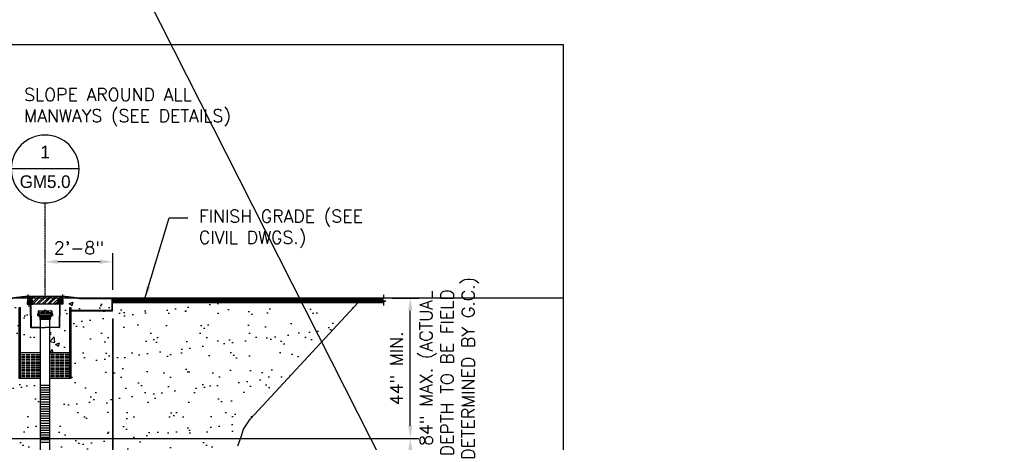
# Model space of a CAD drawing. Extents: x -285 to 5863, y 308 to 3178.
# Tile 566 of 622: x 5396 to 5863, y 916 to 1116. Entities that reach past the tile are written whole.
import ezdxf
from ezdxf.enums import TextEntityAlignment as Align

# ---------------------------------------------------------------- set-up
doc = ezdxf.new("R2010")
doc.units = 0
doc.header["$MEASUREMENT"] = 0
doc.header["$PDSIZE"] = 1
doc.linetypes.add('CENTER1', pattern=[0.6625, 0.5, -0.075, 0.0125, -0.075])
doc.layers.get('0').update_dxf_attribs({"color": 255, "linetype": 'CONTINUOUS'})
doc.layers.get('DEFPOINTS').update_dxf_attribs({"linetype": 'CONTINUOUS'})
for name, color, linetype in [('ADAPTOR-RING', 3, 'CONTINUOUS'), ('BENTONITE', 3, 'CONTINUOUS'), ('BENTONITE-HATCH', 2, 'CONTINUOUS'), ('CENTERLINE', 3, 'CENTER1'), ('CONCRETE-HATCH', 2, 'CONTINUOUS'), ('DIM', 3, 'CONTINUOUS'), ('MONITOR-WELL-COVER', 2, 'CONTINUOUS'), ('MONITOR-WELL-COVER-HATCH', 252, 'CONTINUOUS'), ('MONITOR-WELL-MANHOLE', 2, 'CONTINUOUS'), ('MONITOR-WELL-MANHOLE-HATCH', 7, 'CONTINUOUS'), ('PEAGRAVEL-HATCH', 3, 'CONTINUOUS'), ('PVC-4', 4, 'CONTINUOUS'), ('PVC-4-HATCH', 7, 'CONTINUOUS'), ('TAG', 3, 'CONTINUOUS'), ('TANK-HOLE', 5, 'CONTINUOUS'), ('TANK-SLAB', 6, 'CONTINUOUS'), ('TEXT', 3, 'CONTINUOUS'), ('WELL-CAP', 3, 'CONTINUOUS')]:
    doc.layers.add(name, color=color, linetype=linetype)
doc.layers.add('FREEZE-LINES', color=8, linetype='CONTINUOUS', plot=False)
doc.layers.add('FREEZE-OUTLINE-TITLES', color=60, linetype='CONTINUOUS', plot=False)
doc.styles.add('SIMPFRAC', font='simpfrac')
doc.styles.add('SIMPLEX', font='simplex')
doc.dimstyles.new('DIM64', dxfattribs={"dimscale": 64, "dimtxt": 0.09375, "dimasz": 0.09375, "dimexe": 0.0625, "dimexo": 0.0625, "dimgap": 0.046875, "dimtad": 1, "dimdec": 4, "dimzin": 3, "dimdsep": 46, "dimlunit": 4, "dimtxsty": 'SIMPLEX', "dimcen": 0, "dimclrd": 256, "dimclre": 256, "dimclrt": 256, "dimadec": 0, "dimazin": 0, "dimtfac": 1, "dimtdec": 4, "dimtmove": 0, "dimatfit": 3, "dimfxl": 1, "dimfrac": 2, "dimtolj": 1, "dimtzin": 0, "dimarcsym": 0})

# ---------------------------------------------------------------- blocks, each defined once
blk = doc.blocks.new('*D48')
at = {"layer": 'DEFPOINTS', "color": 0, "transparency": 16777216}
for p in [(5340.48, 917.52), (5581.26, 917.52), (5395.48, 791.52)]:
    blk.add_point(p, dxfattribs=at)
at = {"layer": 'DIM', "lineweight": -2, "transparency": 16777216}
for p, q in [((5344.48, 917.52), (5585.26, 917.52)), ((5581.26, 797.52), (5581.26, 911.52)), ((5399.48, 791.52), (5585.26, 791.52))]:
    blk.add_line(p, q, dxfattribs=at)
at = {"layer": 'DIM', "transparency": 16777216}
for points in [[(5580.26, 911.52), (5582.26, 911.52), (5581.26, 917.52)], [(5580.26, 797.52), (5582.26, 797.52), (5581.26, 791.52)]]:
    blk.add_solid(points, dxfattribs=at)
at = {"layer": 'DIM', "transparency": 16777216, "insert": (5573.69, 854.52), "char_height": 6, "attachment_point": 5, "rotation": 90, "style": 'SIMPLEX'}
blk.add_mtext('\\A1;10\'-6" O.D. (F.V.)', dxfattribs=at)
blk = doc.blocks.new('*D50')
at = {"layer": 'DEFPOINTS', "color": 0, "transparency": 16777216}
for p in [(5568.61, 984.01), (5581.26, 984.01), (5340.48, 917.52)]:
    blk.add_point(p, dxfattribs=at)
at = {"layer": 'DIM', "lineweight": -2, "transparency": 16777216}
for p, q in [((5572.61, 984.01), (5585.26, 984.01)), ((5581.26, 923.52), (5581.26, 978.01)), ((5344.48, 917.52), (5585.26, 917.52))]:
    blk.add_line(p, q, dxfattribs=at)
at = {"layer": 'DIM', "transparency": 16777216}
for points in [[(5580.26, 978.01), (5582.26, 978.01), (5581.26, 984.01)], [(5580.26, 923.52), (5582.26, 923.52), (5581.26, 917.52)]]:
    blk.add_solid(points, dxfattribs=at)
at = {"layer": 'DIM', "transparency": 16777216, "insert": (5574.69, 950.77), "char_height": 6, "attachment_point": 5, "rotation": 90, "style": 'SIMPLEX'}
blk.add_mtext('\\A1;44" MIN.', dxfattribs=at)
blk = doc.blocks.new('*D52')
at = {"layer": 'DEFPOINTS', "color": 0, "transparency": 16777216}
for p in [(5408.24, 1001.26), (5408.24, 1001.26), (5440.24, 984.01)]:
    blk.add_point(p, dxfattribs=at)
at = {"layer": 'DIM', "lineweight": -2, "transparency": 16777216}
for p, q in [((5440.24, 988.01), (5440.24, 1005.26)), ((5434.24, 1001.26), (5414.24, 1001.26))]:
    blk.add_line(p, q, dxfattribs=at)
at = {"layer": 'DIM', "transparency": 16777216}
for points in [[(5414.24, 1002.26), (5414.24, 1000.26), (5408.24, 1001.26)], [(5434.24, 1002.26), (5434.24, 1000.26), (5440.24, 1001.26)]]:
    blk.add_solid(points, dxfattribs=at)
at = {"layer": 'DIM', "transparency": 16777216, "insert": (5424.24, 1007.83), "char_height": 6, "attachment_point": 5, "style": 'SIMPLEX'}
blk.add_mtext('\\A1;2\'-8"', dxfattribs=at)
blk = doc.blocks.new('*D53')
at = {"layer": 'DEFPOINTS', "color": 0, "transparency": 16777216}
for p in [(4823.48, 978.01), (5440.24, 978.3), (4823.48, 700.52)]:
    blk.add_point(p, dxfattribs=at)
at = {"layer": 'DIM', "lineweight": -2, "transparency": 16777216}
for p, q in [((4823.48, 974.01), (4823.48, 696.52)), ((5440.24, 974.3), (5440.24, 696.52)), ((5434.24, 700.52), (4829.48, 700.52))]:
    blk.add_line(p, q, dxfattribs=at)
at = {"layer": 'DIM', "transparency": 16777216}
for points in [[(4829.48, 701.52), (4829.48, 699.52), (4823.48, 700.52)], [(5434.24, 701.52), (5434.24, 699.52), (5440.24, 700.52)]]:
    blk.add_solid(points, dxfattribs=at)
at = {"layer": 'DIM', "transparency": 16777216, "insert": (5131.86, 708.09), "char_height": 6, "attachment_point": 5, "style": 'SIMPLEX'}
blk.add_mtext('\\A1;51\'-4 3/4" (F.V. TANK SLAB)', dxfattribs=at)
blk = doc.blocks.new('*D55')
at = {"layer": 'DEFPOINTS', "color": 0, "transparency": 16777216}
for p in [(5440.23, 978.01), (5404.23, 719.02), (5440.23, 719.02)]:
    blk.add_point(p, dxfattribs=at)
at = {"layer": 'DIM', "lineweight": -2, "transparency": 16777216}
for p, q in [((5440.23, 974.01), (5440.23, 715.02)), ((5410.23, 719.02), (5434.23, 719.02))]:
    blk.add_line(p, q, dxfattribs=at)
at = {"layer": 'DIM', "transparency": 16777216}
for points in [[(5410.23, 720.02), (5410.23, 718.02), (5404.23, 719.02)], [(5434.23, 720.02), (5434.23, 718.02), (5440.23, 719.02)]]:
    blk.add_solid(points, dxfattribs=at)
at = {"layer": 'DIM', "transparency": 16777216, "insert": (5422.23, 725.59), "char_height": 6, "attachment_point": 5, "style": 'SIMPLEX'}
blk.add_mtext('\\A1;3\'-0"', dxfattribs=at)
blk = doc.blocks.new('KEY-DETAIL')
blk.add_line((-0.1911, 0), (0.1911, 0))
blk.add_circle((0, 0), 0.1911)
at = {"style": 'SIMPFRAC'}
for tag, p in [('DETAIL', (0, 0.1314)), ('SHEET', (0, -0.0358))]:
    blk.add_attdef(tag, text='', height=0.0781, dxfattribs=at).set_placement(p, align=Align.TOP_CENTER)

msp = doc.modelspace()

# ---------------------------------------------------------------- hatches: boundary and pattern name
at = {"layer": 'BENTONITE-HATCH', "linetype": 'Continuous'}
h = msp.add_hatch(dxfattribs=at)
h.set_pattern_fill('ACAD_ISO02W100,_I', color=256, scale=0.15, style=2)
h.set_pattern_definition([(0, (5408.2352, 952.0772), (0, 0.75), [1.8, -0.45])])
h.paths.add_polyline_path([(5405.98519, 958.07721), (5396.64439, 958.07721), (5396.64439, 946.07721), (5405.98519, 946.07721)])
h = msp.add_hatch(dxfattribs=at)
h.set_pattern_fill('ACAD_ISO02W100,_I', color=256, scale=0.15, style=2)
h.set_pattern_definition([(180, (5408.2352, 952.0772), (0, 0.75), [1.8, -0.45])])
h.paths.add_polyline_path([(5410.48519, 958.07721), (5419.82599, 958.07721), (5419.82599, 946.07721), (5410.48519, 946.07721)])
at = {"layer": 'CONCRETE-HATCH'}
h = msp.add_hatch(dxfattribs=at)
h.set_pattern_fill('AR-CONC', color=256, scale=2.67, style=0)
h.set_pattern_definition([(50, (5371.591, 980.841), (19.151, -1.6755), [2.0025, -22.0275]), (355, (5371.591, 980.841), (-3.705, 20.0835), [1.602, -17.622]), (100.45, (5373.187, 980.701), (15.446, 18.408), [1.702, -18.7205]), (46.184, (5371.591, 986.18), (28.495, -4.419), [3.004, -33.041]), (96.636, (5373.966, 985.813), (24.955, 26.009), [2.553, -28.081]), (351.184, (5371.59, 986.18), (24.955, 26.009), [2.403, -26.433]), (21, (5374.261, 984.846), (15.9374, -10.75), [2.0025, -22.0275]), (326, (5374.261, 984.846), (6.4965, 19.3615), [1.602, -17.622]), (71.45, (5375.59, 983.95), (22.434, 8.6116), [1.702, -18.7205]), (37.5, (5371.5914, 980.841), (0.3247, 8.8883), [0, -17.4084, 0, -17.889, 0, -17.6887]), (7.5, (5371.591, 980.841), (7.024, 10.5308), [0, -10.1994, 0, -17.0079, 0, -6.7417]), (327.5, (5365.637, 980.841), (14.2531, -0.6022), [0, -6.675, 0, -20.826, 0, -27.6345]), (317.5, (5362.967, 980.841), (15.571, 2.6728), [0, -8.6775, 0, -13.8306, 0, -19.6245])])
h.paths.add_polyline_path([(5399.97035, 984.72941), (5392.00282, 983.73346), (5339.52381, 983.73346), (5331.50451, 984.73588), (5331.29593, 983.95668), (5330.91004, 983.95668), (5330.86521, 983.9299), (5330.83871, 983.87998), (5330.83871, 978.29596), (5395.80064, 978.29596), (5395.80064, 979.40527), (5396.64439, 979.40527), (5396.64439, 958.07721), (5405.98519, 958.07721), (5405.98519, 970.07721), (5401.64144, 970.07721), (5401.48522, 970.07421), (5401.27095, 981.23519), (5399.78723, 981.23519)])
h = msp.add_hatch(dxfattribs=at)
h.set_pattern_fill('AR-CONC', color=256, scale=2.67, style=0)
h.set_pattern_definition([(50, (5410.485, 958.077), (19.151, -1.6755), [2.0025, -22.0275]), (355, (5410.485, 958.077), (-3.705, 20.084), [1.602, -17.622]), (100.45, (5412.081, 957.938), (15.446, 18.408), [1.702, -18.7205]), (46.184, (5410.485, 963.417), (28.495, -4.42), [3.004, -33.041]), (96.64, (5412.86, 963.05), (24.955, 26.01), [2.553, -28.081]), (351.18, (5410.485, 963.417), (24.955, 26.01), [2.403, -26.433]), (21, (5413.155, 962.082), (15.9374, -10.75), [2.0025, -22.0275]), (326, (5413.155, 962.082), (6.497, 19.362), [1.602, -17.622]), (71.45, (5414.483, 961.186), (22.434, 8.612), [1.702, -18.7205]), (37.5, (5410.485, 958.077), (0.3247, 8.8883), [0, -17.4084, 0, -17.889, 0, -17.6887]), (7.5, (5410.485, 958.077), (7.024, 10.5308), [0, -10.1994, 0, -17.0079, 0, -6.7417]), (327.5, (5404.531, 958.077), (14.2531, -0.6022), [0, -6.675, 0, -20.826, 0, -27.6345]), (317.5, (5401.861, 958.077), (15.571, 2.6728), [0, -8.6775, 0, -13.8306, 0, -19.6245])])
h.paths.add_polyline_path([(5439.95394, 983.73346), (5424.46757, 983.73346), (5416.50003, 984.72941), (5416.68315, 981.23519), (5415.19943, 981.23519), (5414.98516, 970.07421), (5414.82894, 970.07721), (5410.48519, 970.07721), (5410.48519, 958.07721), (5419.70689, 958.07721), (5419.70689, 979.40527), (5420.55064, 979.40527), (5420.55064, 978.29596), (5439.95394, 978.29596)])
at = {"layer": 'MONITOR-WELL-COVER-HATCH'}
h = msp.add_hatch(dxfattribs=at)
h.set_pattern_fill('ANSI32', color=256, scale=5, style=0)
h.set_pattern_definition([(45, (3433.857, 0), (-1.3258252, 1.3258252), []), (45, (3434.7409, 0), (-1.3258252, 1.3258252), [])])
edge = h.paths.add_edge_path()
edge.add_line((5403.03098, 981.08755), (5413.4394, 981.08755))
edge.add_arc((5413.4394, 981.6781), 0.59055, 270, 357.0001562)
edge.add_line((5414.02914, 981.64719), (5414.08832, 982.77639))
edge.add_arc((5414.32421, 982.76403), 0.23622, 465, 537.0001562, ccw=False)
edge.add_line((5414.26308, 982.9922), (5415.21569, 983.24746))
edge.add_arc((5415.1138, 983.62774), 0.3937, 285, 353.6889707)
edge.add_line((5415.50511, 983.58446), (5415.55988, 984.07967))
edge.add_line((5415.55988, 984.07967), (5415.24492, 984.07967))
edge.add_line((5415.24492, 984.07967), (5415.24492, 984.55211))
edge.add_line((5415.24492, 984.55211), (5415.6583, 984.55211))
edge.add_line((5415.6583, 984.55211), (5415.6583, 984.92613))
edge.add_line((5415.6583, 984.92613), (5415.60716, 985.01471))
edge.add_line((5415.60716, 985.01471), (5400.86322, 985.01471))
edge.add_line((5400.86322, 985.01471), (5400.81208, 984.92613))
edge.add_line((5400.81208, 984.92613), (5400.81208, 984.55211))
edge.add_line((5400.81208, 984.55211), (5401.22546, 984.55211))
edge.add_line((5401.22546, 984.55211), (5401.22546, 984.07967))
edge.add_line((5401.22546, 984.07967), (5400.9105, 984.07967))
edge.add_line((5400.9105, 984.07967), (5400.96527, 983.58446))
edge.add_arc((5401.35659, 983.62774), 0.3937, 186.3110293, 255)
edge.add_line((5401.25469, 983.24746), (5402.20731, 982.9922))
edge.add_arc((5402.14617, 982.76403), 0.23622, 362.9998438, 435, ccw=False)
edge.add_line((5402.38206, 982.77639), (5402.44124, 981.64719))
edge.add_arc((5403.03098, 981.6781), 0.59055, 182.9998438, 270)
at = {"layer": 'MONITOR-WELL-MANHOLE-HATCH'}
h = msp.add_hatch(dxfattribs=at)
h.set_pattern_fill('LINE', color=256, scale=4, angle=45, style=0)
h.set_pattern_definition([(45, (5437.9174, 1025.5573), (-0.3535534, 0.3535534), [])])
h.paths.add_polyline_path([(5402.25261, 982.69157, 0.324919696), (5401.96135, 983.05126), (5401.09522, 983.28333, -0.315298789), (5400.92104, 983.49092), (5400.85145, 984.28637), (5400.77271, 984.42275), (5400.77271, 984.6407), (5400.71823, 984.94965, 0.363970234), (5400.64069, 985.01471), (5399.98531, 985.01471), (5399.78723, 981.23519), (5401.20349, 981.23519), (5401.24515, 981.47141), (5401.48137, 981.47141), (5401.52302, 981.23519), (5402.32894, 981.23519)])
h = msp.add_hatch(dxfattribs=at)
h.set_pattern_fill('LINE', color=256, scale=4, angle=135, style=0)
h.set_pattern_definition([(135, (3433.857, 0), (-0.35355339, -0.35355339), [])])
h.paths.add_polyline_path([(5416.48508, 985.01471), (5415.82969, 985.01471, 0.363970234), (5415.75215, 984.94965), (5415.69767, 984.6407), (5415.69767, 984.42275), (5415.61893, 984.28637), (5415.54934, 983.49092, -0.315298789), (5415.37516, 983.28333), (5414.50903, 983.05126, 0.324919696), (5414.21777, 982.69157), (5414.14144, 981.23519), (5414.94736, 981.23519), (5414.98901, 981.47141), (5415.18574, 981.47141), (5415.22523, 981.47141), (5415.26689, 981.23519), (5416.68315, 981.23519)])
at = {"layer": 'PEAGRAVEL-HATCH'}
h = msp.add_hatch(dxfattribs=at)
h.set_pattern_fill('AR-SAND', color=256, scale=7.5, style=0)
h.set_pattern_definition([(37.5, (5410.485, 854.523), (-0.47245, 14.4512), [0, -11.4, 0, -12.75, 0, -12.1875]), (7.5, (5410.485, 854.523), (13.2733, 21.166), [0, -6.15, 0, -10.275, 0, -3.9375]), (327.5, (5401.26, 854.523), (23.3561, 0.04244), [0, -3.75, 0, -13.5, 0, -17.625]), (317.5, (5401.26, 854.523), (22.546, 6.5826), [0, -1.875, 0, -8.85, 0, -10.125])])
h.paths.add_polyline_path([(5556.61282, 982.01471), (5440.23519, 982.01471), (5440.23519, 978.01471), (5420.55064, 978.01471), (5420.55064, 946.07721), (5410.48519, 946.07721), (5410.48519, 854.52328), (5474.77341, 854.52328), (5475.01495, 855.11144), (5476.337, 857.87883), (5478.22578, 863.7034), (5480.14842, 868.85813), (5481.7035, 873.06289), (5484.34713, 878.31885), (5485.95404, 880.94683), (5486.99076, 883.57481), (5487.87044, 885.73274), (5490.15275, 889.88196), (5492.74454, 895.13792), (5495.38817, 903.54745), (5497.51344, 909.32901), (5499.58688, 914.05937), (5501.19379, 918.26414), (5502.23051, 921.94331), (5505.39249, 926.67367)])
h.paths.add_polyline_path([(5413.60399, 867.55102), (5472.60399, 867.55102), (5472.60399, 886.55102), (5413.60399, 886.55102)], flags=24)
h = msp.add_hatch(dxfattribs=at)
h.set_pattern_fill('AR-SAND', color=256, scale=7.5, style=0)
h.set_pattern_definition([(37.5, (5323.729, 854.523), (-0.47245, 14.4512), [0, -11.4, 0, -12.75, 0, -12.1875]), (7.5, (5323.729, 854.523), (13.2733, 21.166), [0, -6.15, 0, -10.275, 0, -3.9375]), (327.5, (5314.504, 854.523), (23.3561, 0.0424), [0, -3.75, 0, -13.5, 0, -17.625]), (317.5, (5314.504, 854.523), (22.546, 6.5826), [0, -1.875, 0, -8.85, 0, -10.125])])
h.paths.add_polyline_path([(5395.80064, 978.01471), (5330.83871, 978.01471), (5330.83871, 976.75093), (5330.82418, 973.7036), (5323.72882, 973.7036), (5323.72882, 930.05404), (5323.97882, 930.05404, 0.414213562), (5324.62802, 929.40484), (5324.62802, 929.05328), (5327.43921, 929.05328, -0.414213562), (5333.43921, 923.05328), (5333.43921, 915.52328), (5334.47882, 915.52328), (5335.47882, 917.52328), (5340.47882, 917.52328), (5341.47882, 915.52328), (5346.01483, 915.52328, -0.400592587), (5404.22902, 854.52328), (5405.98519, 854.52328), (5405.98519, 946.07721), (5395.80064, 946.07721)])
at = {"layer": 'TANK-SLAB'}
for points in [[(5399.97035, 984.72941), (5399.98531, 985.01471), (5391.98531, 984.01471), (5339.54132, 984.01471), (5331.54132, 985.01471), (5331.47744, 984.73926), (5339.52381, 983.73346), (5392.00282, 983.73346)], [(5440.23519, 984.01471), (5424.48508, 984.01471), (5416.48508, 985.01471), (5416.50003, 984.72941), (5424.46757, 983.73346), (5439.95394, 983.73346), (5439.95394, 978.29596), (5420.55064, 978.29596), (5420.55064, 978.01471), (5440.23519, 978.01471)]]:
    msp.add_hatch(color=256, dxfattribs=at).paths.add_polyline_path(points)

# ---------------------------------------------------------------- linework, layer by layer
msp.add_line((4499.19509, 3018.24851), (5862.73979, 324.31873))
at = {"layer": 'ADAPTOR-RING', "color": 7}
for p, q in [((5406.10939, 975.40642), (5410.36099, 975.40642)), ((5410.66147, 974.66356), (5405.80891, 974.66356)), ((5405.98435, 974.83703), (5410.48603, 974.83703)), ((5406.10939, 975.05356), (5410.36099, 975.05356))]:
    msp.add_line(p, q, dxfattribs=at)
at = {"layer": 'ADAPTOR-RING', "linetype": 'Continuous'}
msp.add_line((5405.80891, 974.66356), (5410.66147, 974.66356), dxfattribs=at)
at = {"layer": 'ADAPTOR-RING'}
msp.add_lwpolyline([(5405.93816, 975.65005), (5410.53276, 975.65005), (5410.48546, 975.62262), (5410.53276, 975.65005), (5410.48558, 975.62269, 0.26744243), (5410.36099, 975.40642), (5410.36099, 975.05356, 0.267926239), (5410.48597, 974.83706), (5410.59898, 974.77181, -0.267926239), (5410.66147, 974.66356), (5410.66147, 973.84563), (5405.80891, 973.84563), (5405.80891, 974.66356, -0.267926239), (5405.8714, 974.77181), (5405.98441, 974.83706, 0.267926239), (5406.10939, 975.05356), (5406.10939, 975.40642, 0.26744243), (5405.9848, 975.62269), (5405.93762, 975.65005), (5405.98492, 975.62262), (5405.93762, 975.65005)], format="xyb", dxfattribs=at)
at = {"layer": 'ADAPTOR-RING', "linetype": 'Continuous'}
msp.add_lwpolyline([(5408.34411, 974.25469), (5408.28965, 974.34902), (5408.18073, 974.34902), (5408.12627, 974.25469), (5408.18073, 974.16036), (5408.28965, 974.16036)], close=True, dxfattribs=at)
at = {"layer": 'BENTONITE', "linetype": 'Continuous'}
for p, q in [((5405.98519, 958.07721), (5396.64439, 958.07721)), ((5419.70689, 958.07721), (5410.48519, 958.07721))]:
    msp.add_line(p, q, dxfattribs=at)
for points in [[(5396.64439, 946.07721), (5396.64439, 979.40527), (5395.80064, 979.40527), (5395.80064, 946.07721), (5405.98519, 946.07721)], [(5410.48519, 946.07721), (5420.55064, 946.07721), (5420.55064, 979.40527), (5419.70689, 979.40527), (5419.70689, 946.07721)]]:
    msp.add_lwpolyline(points, dxfattribs=at)
at = {"layer": 'CENTERLINE', "linetype": 'CENTER1', "ltscale": 0.5}
msp.add_lwpolyline([(5408.23519, 985.01471), (5408.23519, 1029.15474)], dxfattribs=at)
at = {"layer": 'DEFPOINTS'}
for points in [[(5400.02176, 985.71037), (5399.78723, 981.23519), (5401.27095, 981.23519), (5401.48522, 970.07421), (5401.64144, 970.07721), (5408.23519, 970.07721)], [(5400.02176, 985.71037), (5399.78723, 981.23519), (5401.27095, 981.23519), (5401.48522, 970.07421), (5401.64144, 970.07721), (5408.23519, 970.07721)], [(5416.44862, 985.71037), (5416.68315, 981.23519), (5415.19943, 981.23519), (5414.98516, 970.07421), (5414.82894, 970.07721), (5408.23519, 970.07721)], [(5416.44862, 985.71037), (5416.68315, 981.23519), (5415.19943, 981.23519), (5414.98516, 970.07421), (5414.82894, 970.07721), (5408.23519, 970.07721)]]:
    msp.add_lwpolyline(points, dxfattribs=at)
at = {"layer": 'FREEZE-LINES', "linetype": 'Continuous'}
msp.add_line((5653.857, 984.01471), (4609.857, 984.01471), dxfattribs=at)
at = {"layer": 'FREEZE-OUTLINE-TITLES', "linetype": 'Continuous'}
msp.add_lwpolyline([(5653.857, 1104.01471), (4609.857, 1104.01471), (4609.857, 564.00736), (5653.857, 564.00736)], close=True, dxfattribs=at)
at = {"layer": 'MONITOR-WELL-COVER', "linetype": 'Continuous'}
msp.add_lwpolyline([(5413.4394, 981.08755), (5403.03098, 981.08755, -0.398960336), (5402.44124, 981.64719), (5402.38206, 982.77639, 0.32492045), (5402.20731, 982.9922), (5401.25469, 983.24746, -0.309020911), (5400.96527, 983.58446), (5400.9105, 984.07967), (5401.22546, 984.07967), (5401.22546, 984.55211), (5400.81208, 984.55211), (5400.81208, 984.92613), (5400.86322, 985.01471), (5415.60716, 985.01471), (5415.6583, 984.92613), (5415.6583, 984.55211), (5415.24492, 984.55211), (5415.24492, 984.07967), (5415.55988, 984.07967), (5415.50511, 983.58446, -0.309020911), (5415.21569, 983.24746), (5414.26308, 982.9922, 0.32492045), (5414.08832, 982.77639), (5414.02914, 981.64719, -0.398960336)], format="xyb", close=True, dxfattribs=at)
at = {"layer": 'MONITOR-WELL-MANHOLE', "color": 7}
for p, q in [((5400.64069, 985.01471), (5415.82969, 985.01471)), ((5402.32894, 981.23519), (5402.64037, 981.23519)), ((5414.14144, 981.23519), (5413.83001, 981.23519))]:
    msp.add_line(p, q, dxfattribs=at)
at = {"layer": 'MONITOR-WELL-MANHOLE', "color": 7, "linetype": 'Continuous'}
for p, q in [((5405.98519, 970.07721), (5401.64144, 970.07721)), ((5414.82894, 970.07721), (5410.48519, 970.07721))]:
    msp.add_line(p, q, dxfattribs=at)
at = {"layer": 'MONITOR-WELL-MANHOLE', "linetype": 'Continuous'}
for points in [[(5401.48137, 981.47141), (5401.52302, 981.23519), (5402.32894, 981.23519), (5402.25261, 982.69157, 0.324919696), (5401.96135, 983.05126), (5401.09522, 983.28333, -0.315298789), (5400.92104, 983.49092), (5400.85145, 984.28637), (5400.77271, 984.42275), (5400.77271, 984.6407), (5400.71823, 984.94965, 0.363970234), (5400.64069, 985.01471), (5399.98531, 985.01471), (5399.78723, 981.23519), (5401.20349, 981.23519), (5401.24515, 981.47141)], [(5414.98901, 981.47141), (5414.94736, 981.23519), (5414.14144, 981.23519), (5414.21777, 982.69157, -0.324919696), (5414.50903, 983.05126), (5415.37516, 983.28333, 0.315298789), (5415.54934, 983.49092), (5415.61893, 984.28637), (5415.69767, 984.42275), (5415.69767, 984.6407), (5415.75215, 984.94965, -0.363970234), (5415.82969, 985.01471), (5416.48508, 985.01471), (5416.68315, 981.23519), (5415.26689, 981.23519), (5415.22523, 981.47141)]]:
    msp.add_lwpolyline(points, format="xyb", close=True, dxfattribs=at)
for points in [[(5401.42269, 981.47141), (5401.64144, 970.07721), (5401.48522, 970.07421), (5401.26647, 981.46841)], [(5415.04769, 981.47141), (5414.82894, 970.07721), (5414.98516, 970.07421), (5415.20391, 981.46841)]]:
    msp.add_lwpolyline(points, close=True, dxfattribs=at)
at = {"layer": 'PVC-4'}
for p, q in [((5405.98519, 770.68593), (5405.98519, 973.84563)), ((5410.48519, 770.68593), (5410.48519, 973.84563))]:
    msp.add_line(p, q, dxfattribs=at)
at = {"layer": 'PVC-4-HATCH', "linetype": 'Continuous'}
for points in [[(5405.98519, 942.81093), (5410.48519, 942.81093)], [(5405.98519, 941.68593), (5410.48519, 941.68593)], [(5405.98519, 940.56093), (5410.48519, 940.56093)], [(5405.98519, 939.43593), (5410.48519, 939.43593)], [(5405.98519, 938.31093), (5410.48519, 938.31093)], [(5405.98519, 937.18593), (5410.48519, 937.18593)], [(5405.98519, 936.06093), (5410.48519, 936.06093)], [(5405.98519, 934.93593), (5410.48519, 934.93593)], [(5405.98519, 933.81093), (5410.48519, 933.81093)], [(5405.98519, 932.68593), (5410.48519, 932.68593)], [(5405.98519, 931.56093), (5410.48519, 931.56093)], [(5405.98519, 930.43593), (5410.48519, 930.43593)], [(5405.98519, 929.31093), (5410.48519, 929.31093)], [(5405.98519, 928.18593), (5410.48519, 928.18593)], [(5405.98519, 927.06093), (5410.48519, 927.06093)], [(5405.98519, 925.93593), (5410.48519, 925.93593)], [(5405.98519, 924.81093), (5410.48519, 924.81093)], [(5405.98519, 923.68593), (5410.48519, 923.68593)], [(5405.98519, 922.56093), (5410.48519, 922.56093)], [(5405.98519, 921.43593), (5410.48519, 921.43593)], [(5405.98519, 920.31093), (5410.48519, 920.31093)], [(5405.98519, 919.18593), (5410.48519, 919.18593)], [(5405.98519, 918.06093), (5410.48519, 918.06093)], [(5405.98519, 916.93593), (5410.48519, 916.93593)], [(5405.98519, 915.81093), (5410.48519, 915.81093)]]:
    msp.add_lwpolyline(points, dxfattribs=at)
at = {"layer": 'TANK-HOLE', "linetype": 'Continuous'}
msp.add_lwpolyline([(5499.58688, 914.05937), (5501.19379, 918.26414), (5502.23051, 921.94331), (5505.39249, 926.67367), (5556.61282, 982.01471)], dxfattribs=at)
at = {"layer": 'TANK-SLAB', "color": 7}
for p, q in [((5440.23519, 984.01471), (5568.61879, 984.01471)), ((5440.23519, 983.73346), (5568.41444, 983.73346)), ((5440.23519, 983.45221), (5567.73855, 983.45221)), ((5440.23519, 983.17096), (5568.2433, 983.17096)), ((5440.23519, 982.88971), (5568.91919, 982.88971)), ((5440.23519, 982.60846), (5569.57413, 982.60846)), ((5440.23519, 982.32721), (5568.89824, 982.32721)), ((5440.23519, 982.01471), (5568.61879, 982.01471))]:
    msp.add_line(p, q, dxfattribs=at)
at = {"layer": 'TANK-SLAB'}
for points in [[(5399.97035, 984.72941), (5392.00282, 983.73346), (5339.52381, 983.73346), (5331.47744, 984.73926)], [(5399.98531, 985.01471), (5391.98531, 984.01471), (5339.54132, 984.01471), (5331.54132, 985.01471)], [(5420.55064, 978.01471), (5440.23519, 978.01471), (5440.23519, 984.01471), (5424.48508, 984.01471), (5416.48508, 985.01471)], [(5420.55064, 978.29596), (5439.95394, 978.29596), (5439.95394, 983.73346), (5424.46757, 983.73346), (5416.50003, 984.72941)]]:
    msp.add_lwpolyline(points, dxfattribs=at)
at = {"layer": 'TANK-SLAB', "linetype": 'Continuous'}
msp.add_lwpolyline([(5568.61879, 985.51471), (5568.61879, 983.8185), (5567.65298, 983.4166), (5569.5846, 982.61282), (5568.61879, 982.21093), (5568.61879, 980.51471)], dxfattribs=at)
at = {"layer": 'WELL-CAP', "linetype": 'Continuous'}
for p, q in [((5405.4504, 976.52505), (5405.38452, 977.27917)), ((5405.52796, 975.65005), (5405.52796, 976.52505)), ((5407.35999, 976.52581), (5407.20726, 977.11998)), ((5409.11092, 976.52581), (5409.26365, 977.11998)), ((5410.94296, 975.65005), (5410.94296, 976.52505)), ((5411.02051, 976.52505), (5411.08639, 977.27917))]:
    msp.add_line(p, q, dxfattribs=at)
msp.add_lwpolyline([(5404.73546, 975.77505), (5404.73546, 976.40005, -0.414213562), (5404.86046, 976.52505), (5411.61046, 976.52505, -0.414213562), (5411.73546, 976.40005), (5411.73546, 975.77505, -0.414213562), (5411.61046, 975.65005), (5404.86046, 975.65005, -0.414213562)], format="xyb", close=True, dxfattribs=at)
for points in [[(5404.99214, 977.72842, 0.258991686), (5404.86374, 977.52245), (5404.81274, 976.51558)], [(5405.05263, 975.65005), (5405.23548, 975.46793, 0.446400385), (5405.97875, 975.50985, 0.361073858), (5405.9773, 975.58969, 0.043299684), (5405.91542, 975.65005)], [(5407.56303, 977.19676), (5406.86062, 977.04517, -0.199707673), (5406.62489, 977.08847, 0.134523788), (5406.1213, 977.24893), (5405.10868, 977.29049)], [(5406.04186, 976.52505, 0.342299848), (5406.28399, 976.71281), (5406.40784, 977.19461)], [(5407.56062, 977.19594, 1.457952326), (5407.34263, 977.54088)], [(5407.84123, 976.52505, -0.404026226), (5407.81, 976.55521), (5407.79796, 976.90005), (5407.79796, 976.91055, 0.414213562), (5407.54796, 977.16055), (5407.51696, 977.16055, -0.073436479), (5407.4447, 977.17122)], [(5408.67296, 976.91055), (5408.67296, 977.91055), (5408.67296, 978.0563, 0.414213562), (5408.64171, 978.08755), (5407.82921, 978.08755, 0.414213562), (5407.79796, 978.0563), (5407.79796, 977.91055), (5407.79796, 976.90005)], [(5409.02622, 977.17122, -0.073436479), (5408.95396, 977.16055), (5408.92296, 977.16055, 0.414213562), (5408.67296, 976.91055), (5408.67296, 976.90005), (5408.66092, 976.55521, -0.404026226), (5408.62968, 976.52505)], [(5408.90788, 977.19676), (5409.6103, 977.04517, 0.199707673), (5409.84603, 977.08847, -0.134523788), (5410.34961, 977.24893), (5411.36223, 977.29049)], [(5410.42905, 976.52505, -0.342299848), (5410.18692, 976.71281), (5410.06308, 977.19461)], [(5410.55549, 975.65005, 0.043299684), (5410.49362, 975.58969, 0.361073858), (5410.49216, 975.50985, 0.446400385), (5411.23543, 975.46793), (5411.41829, 975.65005)], [(5411.65818, 976.51558), (5411.60717, 977.52245, 0.258991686), (5411.47877, 977.72842)]]:
    msp.add_lwpolyline(points, format="xyb", dxfattribs=at)
for points in [[(5407.71438, 977.50465), (5407.53611, 977.87894), (5405.13688, 977.97742), (5404.92853, 977.61899)], [(5411.54238, 977.61899), (5411.33404, 977.97742), (5408.93481, 977.87894), (5408.75654, 977.50465)]]:
    msp.add_lwpolyline(points, dxfattribs=at)
at = {"layer": 'WELL-CAP', "color": 1, "linetype": 'Continuous'}
msp.add_lwpolyline([(5406.60746, 977.35784, 1.000000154), (5406.98214, 977.34246), (5406.98952, 977.5223, 1), (5406.61484, 977.53768)], format="xyb", close=True, dxfattribs=at)
msp.add_lwpolyline([(5409.48877, 977.34246, 1.000000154), (5409.86346, 977.35784), (5409.85608, 977.53768, 1), (5409.48139, 977.5223), (5409.48877, 977.34246)], format="xyb", dxfattribs=at)
at = {"layer": 'WELL-CAP', "color": 7, "linetype": 'Continuous'}
for centre, radius in [((5405.13996, 976.05705), 0.126), ((5405.11766, 977.50906), 0.0955), ((5406.79796, 977.45705), 0.1875), ((5407.51696, 977.41055), 0.0955), ((5408.95396, 977.41055), 0.0955), ((5409.67296, 977.45705), 0.1875), ((5411.33096, 976.05705), 0.126), ((5411.35326, 977.50906), 0.0955)]:
    msp.add_circle(centre, radius, dxfattribs=at)
at = {"layer": 'WELL-CAP', "linetype": 'Continuous'}
msp.add_circle((5408.95396, 977.41055), 0.096, dxfattribs=at)
for centre, radius, start, end in [((5405.11773, 977.50906), 0.2188, 31.2074754, 324.0901309), ((5407.54796, 977.91055), 0.25, 289.8922931, 0), ((5408.92296, 977.91055), 0.25, 180, 250.1077069), ((5408.95396, 977.41055), 0.2187, 35.9233864, 258.1394971), ((5411.35319, 977.50906), 0.2188, 215.9098691, 148.7925246)]:
    msp.add_arc(centre, radius, start, end, dxfattribs=at)

# ---------------------------------------------------------------- block references
at = {"layer": 'TAG'}
ref = msp.add_blockref('KEY-DETAIL', (5408.23519, 1045.24373), dxfattribs=dict(at, xscale=-84.17985725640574, yscale=84.17985725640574, zscale=84.17985725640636))
ref.add_attrib('SHEET', 'GM5.0', dxfattribs={"height": 6, "style": 'SIMPFRAC'}).set_placement((5408.23519, 1042.22704), align=Align.TOP_CENTER)
ref.add_attrib('DETAIL', '1', dxfattribs={"layer": '0', "height": 6, "style": 'SIMPFRAC'}).set_placement((5408.23519, 1056.30491), align=Align.TOP_CENTER)

# ---------------------------------------------------------------- texts
at = {"layer": 'DIM', "insert": (5585.7134, 950.769), "char_height": 6, "width": 105.4924007, "attachment_point": 2, "rotation": 90, "style": 'SIMPLEX'}
msp.add_mtext('84" MAX. (ACTUAL DEPTH TO BE FIELD  DETERMINED BY G.C.)', dxfattribs=at)
at = {"layer": 'TEXT', "char_height": 6, "attachment_point": 1, "style": 'SIMPLEX'}
for s, insert, width in [('SLOPE AROUND ALL MANWAYS (SEE DETAILS)', (5398.27886, 1083.49691), 114.296875), ('FINISH GRADE (SEE CIVIL DWGS.)', (5481.11364, 1025.83396), 85.1115503)]:
    msp.add_mtext(s, dxfattribs=dict(at, insert=insert, width=width))

# ---------------------------------------------------------------- dimensions: what is measured, and where the dimension line sits
at = {"layer": 'DIM'}
dim = msp.add_linear_dim(base=(5408.23519, 1001.26161), p1=(5440.23519, 984.01471), p2=(5408.23519, 1001.26161), angle=180, dimstyle='DIM64', override={"dimse2": 1}, dxfattribs=at)
dim.commit()
dim.dimension.update_dxf_attribs({"geometry": '*D52', "text_midpoint": (5424.23519, 1007.83304)})
for base, p1, p2, angle, text, picture, middle in [((5581.26471, 984.01471), (5340.47922, 917.52328), (5568.61282, 984.01471), 90, '44" MIN.', '*D50', (5574.69328, 950.769)), ((4823.47882, 700.52328), (5440.23519, 978.29596), (4823.47882, 978.01471), 180, '<> (F.V. TANK SLAB)', '*D53', (5131.857, 708.09471)), ((5581.26471, 917.52328), (5395.47922, 791.52328), (5340.47922, 917.52328), 90, '<> O.D. (F.V.)', '*D48', (5573.69328, 854.52328))]:
    dim = msp.add_linear_dim(base=base, p1=p1, p2=p2, angle=angle, text=text, dimstyle='DIM64', dxfattribs=at)
    dim.commit()
    dim.dimension.update_dxf_attribs({"geometry": picture, "text_midpoint": middle})
dim = msp.add_linear_dim(base=(5440.22902, 719.02328), p1=(5404.22902, 719.02328), p2=(5440.22902, 978.01471), dimstyle='DIM64', dxfattribs=at)
dim.commit()
dim.dimension.update_dxf_attribs({"geometry": '*D55', "text_midpoint": (5422.22902, 725.59471)})

# ---------------------------------------------------------------- leaders
at = {"layer": 'TEXT'}
msp.add_leader([(5455.53485, 983.7684), (5467.05472, 1022.13109), (5475.80114, 1022.13109)], dimstyle='DIM64', dxfattribs=at)

doc.saveas('drawing.dxf')
